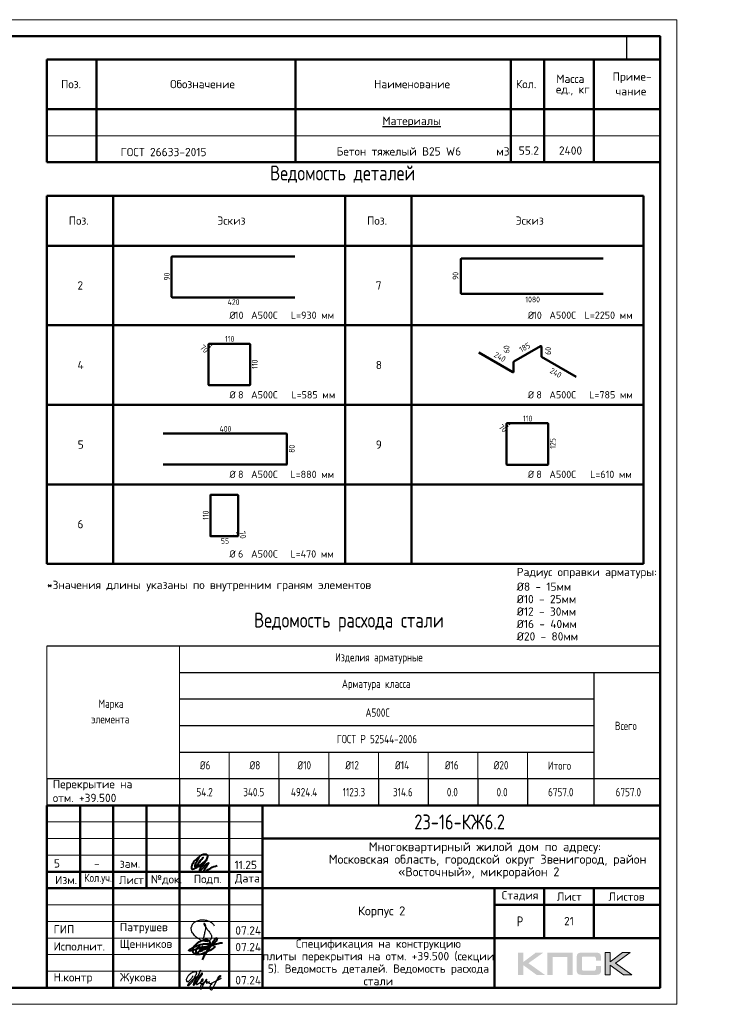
# Model space of a CAD drawing. Header units: millimetres. Extents: x 40580 to 1930067, y -240640 to 81020.
# Tile 356 of 656: x 1076408 to 1097847, y -240409 to -210709. Entities that reach past the tile are written whole.
import ezdxf

# ---------------------------------------------------------------- set-up
doc = ezdxf.new("R2010")
doc.units = ezdxf.units.MM
for name, color, linetype, lineweight in [('Standard', 7, 'Continuous', 25), ('Основная', 7, 'Continuous', 40), ('Позиционная метка номер позиции', 7, 'Continuous', 13)]:
    doc.layers.add(name, color=color, linetype=linetype, lineweight=lineweight)
doc.styles.add('GOST 2.304', font='isocpeur.ttf', dxfattribs={"width": 0.8})
doc.styles.add('GOST 2.304-81', font='txt')
doc.styles.add('ISOCPEUR', font='isocpeur.ttf')

# ---------------------------------------------------------------- blocks, each defined once
blk = doc.blocks.new('яяя')
at = {"lineweight": 30}
for points in [[(345424, 110432), (345425, 110410), (345424, 110397), (345417, 110379), (345406, 110350), (345390, 110319), (345357, 110275), (345310, 110221), (345265, 110176), (345198, 110110), (345161, 110077), (345133, 110066), (345116, 110066), (345102, 110075), (345090, 110091), (345082, 110115), (345074, 110146), (345066, 110182), (345064, 110206), (345067, 110234), (345077, 110278), (345095, 110320), (345114, 110361), (345134, 110395), (345159, 110428), (345195, 110469), (345228, 110506), (345284, 110560), (345331, 110595), (345379, 110625), (345435, 110648), (345486, 110670), (345532, 110686), (345573, 110696), (345605, 110698), (345621, 110695), (345635, 110687), (345648, 110671), (345656, 110649), (345659, 110625), (345659, 110583), (345656, 110553), (345647, 110523), (345635, 110489), (345387, 110033), (345349, 109985), (345311, 109948), (345247, 109889), (345209, 109858), (345192, 109844), (345180, 109837), (345157, 109833), (345150, 109835), (345140, 109842), (345135, 109856), (345138, 109881), (345148, 109892), (345183, 109930), (345267, 110024), (345343, 110105), (345455, 110213), (345617, 110343), (345775, 110456), (345811, 110526), (345838, 110607), (345890, 110740), (345902, 110771), (345698, 110295), (345672, 110226), (345626, 110132), (345572, 110032), (345518, 109953), (345481, 109918), (345497, 110001), (345567, 110147), (345655, 110301), (345760, 110442)], [(345481, 109918), (345476, 109896), (345475, 109874), (345485, 109861), (345506, 109866), (345539, 109891), (345632, 109983), (345968, 110450), (346022, 110527), (346029, 110560), (346027, 110579), (346026, 110590), (346010, 110605), (345993, 110609), (345975, 110601), (345962, 110584), (345954, 110562), (345857, 110421), (345783, 110292), (345741, 110183), (345701, 110079), (345665, 109985), (345660, 109952), (345666, 109929), (345669, 109915), (345682, 109910), (345702, 109914), (345735, 109941), (345846, 110007), (346065, 110160), (346075, 110193), (346070, 110217), (346066, 110236), (346052, 110241), (346030, 110241), (346007, 110228), (345978, 110203), (345960, 110164), (345892, 110010), (345895, 109986), (345904, 109966), (345925, 109964), (345969, 109968), (346045, 110000), (346218, 110114), (346261, 110154), (346280, 110184), (346282, 110210), (346278, 110225), (346263, 110229), (346241, 110222), (346220, 110198), (346162, 110049), (345989, 109904), (345932, 109849), (345906, 109805), (345891, 109739), (345890, 109690), (345899, 109652), (345924, 109647), (345956, 109655), (345980, 109674), (346058, 109838), (346158, 110046), (346261, 110098), (346314, 110120), (346292, 110079), (346269, 110036), (346261, 110008), (346267, 109998), (346293, 109998), (346363, 110039), (346445, 110095), (346421, 110068), (346414, 110040), (346407, 110011), (346416, 109990), (346466, 109972), (346509, 109977), (346574, 109984), (347172, 110293)], [(346586, 109971), (346543, 109917), (346509, 109873), (346489, 109825), (346475, 109767), (346472, 109710), (346478, 109675), (346485, 109641), (346501, 109621), (346517, 109602), (346542, 109589), (346568, 109592), (346605, 109620), (346680, 109731), (346736, 109842), (346865, 110115), (346962, 110290), (346969, 110318), (346979, 110360), (347013, 110403), (347056, 110434), (347091, 110450), (347109, 110450), (347121, 110434), (347115, 110405), (347072, 110355), (347012, 110307), (346924, 110222)]]:
    blk.add_lwpolyline(points, dxfattribs=at)
blk = doc.blocks.new('Из_буфера32210')
at = {"color": 7, "lineweight": 25}
blk.add_lwpolyline([(357, 84), (386, 160), (399, 213), (405, 239), (412, 268), (420, 299), (427, 339), (434, 380), (437, 414), (438, 442), (436, 466), (430, 489), (425, 504), (417, 519), (409, 531), (405, 535), (403, 536), (400, 539), (394, 541), (387, 543), (383, 542), (379, 539), (377, 534), (377, 528), (379, 523), (438, 428), (470, 382), (484, 365), (504, 341), (528, 310), (551, 280), (562, 264), (575, 247), (582, 235), (589, 220), (599, 198), (606, 184), (610, 167), (611, 155), (612, 143), (611, 127), (609, 116), (603, 96), (596, 82), (588, 69), (579, 56), (563, 43), (551, 34), (539, 25), (524, 16), (511, 10), (494, 5), (481, 3), (456, 0), (432, 1), (415, 3), (396, 6), (375, 11), (355, 19), (336, 24), (310, 31), (293, 39), (269, 53), (243, 69), (223, 80), (202, 93), (180, 109), (152, 128), (126, 152), (98, 182), (77, 211), (52, 241), (32, 266), (20, 293), (8, 329), (3, 348), (1, 373), (0, 393), (1, 417), (6, 440), (13, 454), (20, 476), (26, 497), (38, 517), (47, 529), (60, 548), (75, 563), (95, 581), (115, 593), (135, 606), (161, 618), (187, 628), (213, 638), (251, 647), (282, 653), (319, 655), (353, 655), (384, 652), (418, 648), (460, 641), (503, 628), (544, 611), (579, 594), (611, 573), (639, 545), (666, 515), (679, 496), (694, 471)], dxfattribs=at)

msp = doc.modelspace()

# ---------------------------------------------------------------- hatches: boundary and pattern name
h = msp.add_hatch(color=256)
h.paths.add_polyline_path([(1092202.6, -238851.8), (1091975.1, -238851.8), (1091603.1, -239131.9), (1091603.1, -238851.8), (1091445.4, -238851.8), (1091445.4, -239523.9), (1091603.1, -239523.9), (1091603.1, -239228.7), (1092005.5, -239523.9), (1092257.2, -239523.9), (1091756.6, -239168.5)])
h.paths.add_polyline_path([(1092485.4, -238978.4), (1092930.7, -238978.4), (1092930.7, -239523.9), (1093087, -239523.9), (1093087, -238851.8), (1092920.4, -238851.8), (1092329.1, -238851.8), (1092329.1, -239010.9), (1092329.1, -239523.9), (1092485.4, -239523.9)])
h.paths.add_polyline_path([(1094225.2, -238848.4), (1094067.5, -238848.4), (1094067.5, -239521.2), (1094225.2, -239521.2), (1094225.2, -239225.2), (1094627.6, -239521.2), (1094879.3, -239521.2), (1094378.7, -239165.1), (1094824.7, -238848.4), (1094597.9, -238848.4), (1094225.2, -239128.4)])
msp.add_hatch(color=256).paths.add_polyline_path([(1093936.1, -238923.1), (1093934.1, -238915.5), (1093931.3, -238909.2), (1093927.8, -238903), (1093924.4, -238896.8), (1093920.9, -238891.9), (1093916.8, -238887.1), (1093912.6, -238882.3), (1093908.5, -238878.1), (1093902.9, -238874.7), (1093897.4, -238870.5), (1093891.2, -238867), (1093884.3, -238864.3), (1093877.4, -238861.5), (1093869.7, -238858.8), (1093862.1, -238856.7), (1093844.2, -238853.2), (1093824.8, -238850.5), (1093803.4, -238849.1), (1093779.9, -238848.4), (1093378.8, -238848.4), (1093355.3, -238849.1), (1093334.5, -238850.5), (1093314.5, -238853.2), (1093297.2, -238856.7), (1093288.9, -238859.4), (1093281.3, -238861.5), (1093274.4, -238864.3), (1093268.2, -238867.7), (1093261.9, -238870.5), (1093255.7, -238874.7), (1093250.9, -238878.1), (1093246, -238882.3), (1093241.9, -238887.1), (1093238.4, -238891.9), (1093234.3, -238896.8), (1093230.8, -238903), (1093228.1, -238909.2), (1093225.3, -238916.1), (1093222.5, -238923.1), (1093220.5, -238930.7), (1093217, -238947.3), (1093214.2, -238965.2), (1093212.2, -238985.3), (1093212.2, -239007.4), (1093212.2, -239361.5), (1093212.2, -239383.6), (1093214.2, -239403.6), (1093217, -239422.3), (1093220.5, -239438.9), (1093222.5, -239446.5), (1093225.3, -239453.4), (1093228.1, -239460.3), (1093230.8, -239466.6), (1093234.3, -239472.1), (1093238.4, -239477.6), (1093241.9, -239482.5), (1093246, -239487.3), (1093250.9, -239491.5), (1093256.4, -239494.9), (1093261.9, -239498.4), (1093268.2, -239501.8), (1093274.4, -239505.3), (1093282, -239507.4), (1093288.9, -239510.1), (1093297.2, -239512.2), (1093314.5, -239516.3), (1093334.5, -239518.4), (1093356, -239520.5), (1093378.8, -239521.2), (1093779.9, -239521.2), (1093803.4, -239520.5), (1093824.8, -239519.1), (1093844.2, -239516.3), (1093861.4, -239512.9), (1093869.7, -239510.1), (1093877.4, -239508), (1093884.3, -239505.3), (1093891.2, -239501.8), (1093897.4, -239499.1), (1093902.9, -239494.9), (1093908.5, -239491.5), (1093912.6, -239487.3), (1093916.8, -239483.2), (1093920.9, -239477.6), (1093924.4, -239472.8), (1093927.8, -239466.6), (1093931.3, -239460.3), (1093934.1, -239454.1), (1093936.1, -239446.5), (1093938.9, -239438.9), (1093942.4, -239422.3), (1093945.1, -239404.3), (1093946.5, -239383.6), (1093947.2, -239361.5), (1093947.2, -239250.1), (1093790.2, -239250.1), (1093790.2, -239340.7), (1093790.2, -239346.9), (1093789.5, -239353.2), (1093788.2, -239358.7), (1093786.8, -239364.2), (1093784.7, -239369.1), (1093782.6, -239373.2), (1093779.9, -239377.4), (1093776.4, -239380.8), (1093772.9, -239384.3), (1093768.8, -239387), (1093764, -239389.1), (1093759.1, -239391.2), (1093754.3, -239392.6), (1093748, -239393.3), (1093741.8, -239394), (1093735.6, -239394.6), (1093412, -239394.6), (1093406.5, -239394), (1093401.6, -239393.3), (1093397.5, -239391.2), (1093393.3, -239389.1), (1093389.2, -239386.3), (1093385.7, -239383.6), (1093382.3, -239380.1), (1093379.5, -239376), (1093376.7, -239371.8), (1093374.7, -239367.7), (1093372.6, -239362.8), (1093371.2, -239358), (1093369.1, -239348.3), (1093368.4, -239338.6), (1093368.4, -239015.7), (1093368.4, -239010.2), (1093369.1, -239004.7), (1093370.5, -238999.8), (1093371.9, -238995), (1093373.3, -238990.8), (1093375.3, -238987.4), (1093378.1, -238983.9), (1093380.9, -238980.5), (1093384.3, -238977.7), (1093387.8, -238974.9), (1093391.9, -238972.8), (1093396.1, -238971.5), (1093400.9, -238970.1), (1093405.8, -238969.4), (1093411.3, -238968.7), (1093416.8, -238968.7), (1093735.6, -238968.7), (1093741.8, -238968.7), (1093748, -238969.4), (1093753.6, -238970.8), (1093758.4, -238972.2), (1093763.3, -238974.2), (1093768.1, -238976.3), (1093772.2, -238979.8), (1093775.7, -238982.5), (1093779.2, -238986.7), (1093781.9, -238990.8), (1093784.7, -238995), (1093786.8, -238999.8), (1093788.2, -239004.7), (1093789.5, -239010.2), (1093790.2, -239016.4), (1093790.2, -239022.6), (1093790.2, -239096.6), (1093947.2, -239096.6), (1093947.2, -239007.4), (1093946.5, -238985.3), (1093945.1, -238965.2), (1093942.4, -238947.3), (1093938.2, -238930.7)])

# ---------------------------------------------------------------- linework, layer by layer
at = {"lineweight": 0}
msp.add_lwpolyline([(1094067.5, -239521.2), (1094067.5, -238848.4), (1094225.2, -238848.4), (1094225.2, -239128.4), (1094597.9, -238848.4), (1094824.7, -238848.4), (1094378.7, -239165.1), (1094879.3, -239521.2), (1094627.6, -239521.2), (1094225.2, -239225.2), (1094225.2, -239521.2), (1094067.5, -239521.2)], close=True, dxfattribs=at)
at = {"layer": 'Standard', "color": 7, "linetype": 'Continuous', "lineweight": 50, "transparency": 33554687}
for p, q in [((1077229.7, -211908.8), (1095729.7, -211908.8)), ((1077229.7, -215008.8), (1077229.7, -211908.8)), ((1078729.7, -211908.8), (1078729.7, -215008.8)), ((1084729.7, -211908.8), (1084729.7, -215008.8)), ((1091229.7, -211908.8), (1091229.7, -215008.8)), ((1092229.7, -211908.8), (1092229.7, -215008.8)), ((1093729.7, -211908.8), (1093729.7, -215008.8)), ((1095729.7, -211908.8), (1095729.7, -215008.8)), ((1077229.7, -213408.8), (1095729.7, -213408.8)), ((1077229.7, -215008.8), (1095729.7, -215008.8)), ((1077229.7, -216025.3), (1086229.7, -216025.3)), ((1077229.7, -217525.3), (1077229.7, -216025.3)), ((1079229.7, -217525.3), (1079229.7, -216025.3)), ((1086229.7, -217525.3), (1086229.7, -216025.3)), ((1086229.7, -216025.3), (1095229.7, -216025.3)), ((1086229.7, -217525.3), (1086229.7, -216025.3)), ((1088229.7, -217525.3), (1088229.7, -216025.3)), ((1095229.7, -217525.3), (1095229.7, -216025.3)), ((1077229.7, -217525.3), (1086229.7, -217525.3)), ((1077229.7, -217525.3), (1077229.7, -219925.3)), ((1077229.7, -217525.3), (1086229.7, -217525.3)), ((1079229.7, -217525.3), (1079229.7, -219925.3)), ((1086229.7, -217525.3), (1095229.7, -217525.3)), ((1086229.7, -217525.3), (1086229.7, -219925.3)), ((1086229.7, -217525.3), (1086229.7, -219925.3)), ((1086229.7, -217525.3), (1095229.7, -217525.3)), ((1088229.7, -217525.3), (1088229.7, -219925.3)), ((1095229.7, -217525.3), (1095229.7, -219925.3)), ((1080990.8, -219067.9), (1080990.8, -217864.2)), ((1081007.9, -217847.1), (1084704.4, -217847.1)), ((1089721.5, -218962.5), (1089721.5, -217931.2)), ((1089742, -217910.7), (1094010.8, -217910.7)), ((1084704.4, -219085), (1081007.9, -219085)), ((1094010.8, -218983), (1089742, -218983)), ((1077229.7, -219925.3), (1086229.7, -219925.3)), ((1077229.7, -219925.3), (1077229.7, -222325.3)), ((1077229.7, -219925.3), (1086229.7, -219925.3)), ((1079229.7, -219925.3), (1079229.7, -222325.3)), ((1086229.7, -219925.3), (1095229.7, -219925.3)), ((1086229.7, -219925.3), (1086229.7, -222325.3)), ((1086229.7, -219925.3), (1086229.7, -222325.3)), ((1086229.7, -219925.3), (1095229.7, -219925.3)), ((1088229.7, -219925.3), (1088229.7, -222325.3)), ((1095229.7, -219925.3), (1095229.7, -222325.3)), ((1082108.2, -220547.7), (1082108.2, -220498.7)), ((1082108.2, -221725.5), (1082108.2, -220498.7)), ((1082149.5, -220593.5), (1082111.3, -220555.3)), ((1082119, -220487.8), (1083345.8, -220487.8)), ((1082119, -220487.8), (1082168, -220487.8)), ((1082175.7, -220491), (1082213.8, -220529.1)), ((1083356.7, -220498.7), (1083356.7, -221725.5)), ((1092122.4, -220554.6), (1091317.9, -221019.1)), ((1092145.8, -220863.8), (1092145.8, -220568.1)), ((1091286.7, -221341.8), (1090256.8, -220747.2)), ((1093199.2, -221481), (1092153.6, -220877.3)), ((1091310.1, -221032.6), (1091310.1, -221328.3)), ((1083345.8, -221736.3), (1082119, -221736.3)), ((1077229.7, -222325.3), (1086229.7, -222325.3)), ((1077229.7, -222325.3), (1077229.7, -224725.3)), ((1077229.7, -222325.3), (1086229.7, -222325.3)), ((1079229.7, -222325.3), (1079229.7, -224725.3)), ((1086229.7, -222325.3), (1095229.7, -222325.3)), ((1086229.7, -222325.3), (1086229.7, -224725.3)), ((1086229.7, -222325.3), (1086229.7, -224725.3)), ((1086229.7, -222325.3), (1095229.7, -222325.3)), ((1088229.7, -222325.3), (1088229.7, -224725.3)), ((1095229.7, -222325.3), (1095229.7, -224725.3)), ((1091096.8, -222942.2), (1091096.8, -222893)), ((1091096.8, -224124.1), (1091096.8, -222893)), ((1091138.3, -222988.1), (1091100, -222949.9)), ((1091107.7, -222882.1), (1092338.7, -222882.1)), ((1091107.7, -222882.1), (1091156.9, -222882.1)), ((1091164.6, -222885.3), (1091202.8, -222923.6)), ((1092349.6, -222893), (1092349.6, -224124.1)), ((1080735, -223195.4), (1084461.1, -223195.4)), ((1084472.1, -223206.4), (1084472.1, -224118.6)), ((1084461.1, -224129.6), (1080735, -224129.6)), ((1092338.7, -224134.9), (1091107.7, -224134.9)), ((1077229.7, -224725.3), (1086229.7, -224725.3)), ((1077229.7, -224725.3), (1077229.7, -227125.3)), ((1077229.7, -224725.3), (1086229.7, -224725.3)), ((1079229.7, -224725.3), (1079229.7, -227125.3)), ((1086229.7, -224725.3), (1095229.7, -224725.3)), ((1086229.7, -224725.3), (1086229.7, -227125.3)), ((1086229.7, -224725.3), (1086229.7, -227125.3)), ((1086229.7, -224725.3), (1095229.7, -224725.3)), ((1088229.7, -224725.3), (1088229.7, -227125.3)), ((1095229.7, -224725.3), (1095229.7, -227125.3)), ((1082161.8, -226283.4), (1082161.8, -225051.1)), ((1082170, -225043), (1082986, -225043)), ((1082994.2, -225051.1), (1082994.2, -226283.4)), ((1082986, -226291.5), (1082170, -226291.5)), ((1082950.2, -226291.4), (1082858.6, -226275.2)), ((1082986, -226291.5), (1082951.6, -226291.5)), ((1082977.9, -226155.9), (1082994.1, -226247.5)), ((1082994.2, -226249), (1082994.2, -226283.4)), ((1077229.7, -227125.3), (1086229.7, -227125.3)), ((1086229.7, -227125.3), (1095229.7, -227125.3)), ((1077229.7, -239908.8), (1077229.7, -234408.8)), ((1077229.7, -234408.8), (1095729.7, -234408.8)), ((1078229.7, -236908.8), (1078229.7, -234408.8)), ((1079229.7, -239908.8), (1079229.7, -234408.8)), ((1080229.7, -236908.8), (1080229.7, -234408.8)), ((1081229.7, -239908.8), (1081229.7, -234408.8)), ((1082729.7, -239908.8), (1082729.7, -234408.8)), ((1083729.7, -239908.8), (1083729.7, -234408.8)), ((1083729.7, -235408.8), (1095729.7, -235408.8)), ((1077229.7, -236408.8), (1083729.7, -236408.8)), ((1077229.7, -236408.8), (1083729.7, -236408.8)), ((1077229.7, -236908.8), (1083729.7, -236908.8)), ((1077229.7, -236908.8), (1083729.7, -236908.8)), ((1083729.7, -236908.8), (1095729.7, -236908.8)), ((1090729.7, -238408.8), (1090729.7, -236908.8)), ((1092229.7, -238408.8), (1092229.7, -236908.8)), ((1093729.7, -238408.8), (1093729.7, -236908.8)), ((1090729.7, -237408.8), (1095729.7, -237408.8)), ((1083729.7, -238408.8), (1095729.7, -238408.8)), ((1090729.7, -239908.8), (1090729.7, -238408.8)), ((1090729.7, -239908.8), (1090729.7, -238408.8))]:
    msp.add_line(p, q, dxfattribs=at)
at = {"layer": 'Standard', "color": 7, "linetype": 'Continuous', "lineweight": 13, "transparency": 33554687}
for p, q in [((1077229.7, -214208.8), (1095729.7, -214208.8)), ((1077229.7, -234908.8), (1083729.7, -234908.8)), ((1077229.7, -235408.8), (1083729.7, -235408.8)), ((1077229.7, -235908.8), (1083729.7, -235908.8)), ((1077229.7, -237408.8), (1083729.7, -237408.8)), ((1077229.7, -237908.8), (1083729.7, -237908.8)), ((1077229.7, -237908.8), (1083729.7, -237908.8)), ((1077229.7, -238408.8), (1083729.7, -238408.8)), ((1077229.7, -238408.8), (1083729.7, -238408.8)), ((1077229.7, -238908.8), (1083729.7, -238908.8)), ((1077229.7, -239408.8), (1083729.7, -239408.8))]:
    msp.add_line(p, q, dxfattribs=at)
at = {"layer": 'Standard', "color": 7, "linetype": 'Continuous', "lineweight": 35, "transparency": 33554687}
for p, q in [((1077229.7, -216025.3), (1086229.7, -216025.3)), ((1077229.7, -217525.3), (1077229.7, -216025.3)), ((1077229.7, -216025.3), (1077229.7, -219925.3)), ((1079229.7, -217525.3), (1079229.7, -216025.3)), ((1079229.7, -216025.3), (1079229.7, -219925.3)), ((1086229.7, -217525.3), (1086229.7, -216025.3)), ((1086229.7, -216025.3), (1086229.7, -219925.3)), ((1086229.7, -216025.3), (1095229.7, -216025.3)), ((1086229.7, -217525.3), (1086229.7, -216025.3)), ((1086229.7, -216025.3), (1086229.7, -219925.3)), ((1088229.7, -217525.3), (1088229.7, -216025.3)), ((1088229.7, -216025.3), (1088229.7, -219925.3)), ((1095229.7, -217525.3), (1095229.7, -216025.3)), ((1095229.7, -216025.3), (1095229.7, -219925.3)), ((1086229.7, -217525.3), (1077229.7, -217525.3)), ((1095229.7, -217525.3), (1086229.7, -217525.3)), ((1077229.7, -218425.3), (1077229.7, -222325.3)), ((1077229.7, -220825.3), (1077229.7, -224725.3)), ((1077229.7, -223225.3), (1077229.7, -227125.3))]:
    msp.add_line(p, q, dxfattribs=at)
at = {"layer": 'Standard', "color": 7, "linetype": 'Continuous', "lineweight": -3, "transparency": 33554687}
for p, q in [((1077229.7, -219925.3), (1086229.7, -219925.3)), ((1086229.7, -219925.3), (1095229.7, -219925.3)), ((1077229.7, -222325.3), (1086229.7, -222325.3)), ((1086229.7, -222325.3), (1095229.7, -222325.3)), ((1077229.7, -224725.3), (1086229.7, -224725.3)), ((1086229.7, -224725.3), (1095229.7, -224725.3)), ((1077229.7, -227125.3), (1086229.7, -227125.3)), ((1086229.7, -227125.3), (1095229.7, -227125.3))]:
    msp.add_line(p, q, dxfattribs=at)
at = {"layer": 'Standard', "color": 7, "linetype": 'Continuous', "lineweight": 25, "transparency": 33554687}
for p, q in [((1095729.7, -239908.8), (1095729.7, -234408.8)), ((1077229.7, -239908.8), (1095729.7, -239908.8)), ((1077229.7, -239908.8), (1095729.7, -239908.8)), ((1077229.7, -239908.8), (1095729.7, -239908.8))]:
    msp.add_line(p, q, dxfattribs=at)
at = {"layer": 'Standard', "color": 7, "linetype": 'Continuous', "lineweight": 13, "transparency": 33554687}
msp.add_lwpolyline([(1054229.7, -240408.8), (1096229.7, -240408.8), (1096229.7, -210708.8), (1054229.7, -210708.8), (1054229.7, -240408.8)], close=True, dxfattribs=at)
at = {"layer": 'Standard', "color": 7, "linetype": 'Continuous', "lineweight": 50, "transparency": 33554687}
msp.add_lwpolyline([(1056229.7, -211208.8), (1095729.7, -211208.8), (1095729.7, -239908.8), (1056229.7, -239908.8), (1056229.7, -211208.8)], close=True, dxfattribs=at)
at = {"layer": 'Standard', "color": 7, "linetype": 'Continuous', "lineweight": 25, "transparency": 33554687}
msp.add_lwpolyline([(1095729.7, -211208.8), (1095729.7, -211908.8), (1094729.7, -211908.8), (1094729.7, -211208.8), (1095729.7, -211208.8)], close=True, dxfattribs=at)
at = {"layer": 'Standard', "color": 7, "linetype": 'Continuous', "lineweight": 50, "transparency": 33554687}
for centre, radius, start, end in [((1081007.9, -217864.2), 17.1, 90, 180), ((1089742, -217931.2), 20.5, 90, 180), ((1081007.9, -219067.9), 17.1, 180, 270), ((1089742, -218962.5), 20.5, 180, 270), ((1082119, -220498.7), 10.8, 90, 180), ((1082119, -220498.7), 10.8, 90, 180), ((1082119, -220547.7), 10.8, 180, 225), ((1082168, -220498.7), 10.8, 45, 90), ((1083345.8, -220498.7), 10.8, 0, 90), ((1092130.2, -220568.1), 15.6, 0, 120), ((1092161.4, -220863.8), 15.6, 180, 240), ((1091325.7, -221032.6), 15.6, 120, 180), ((1091294.5, -221328.3), 15.6, 240, 0), ((1082119, -221725.5), 10.8, 180, 270), ((1083345.8, -221725.5), 10.8, 270, 0), ((1091107.7, -222893), 10.9, 90, 180), ((1091107.7, -222893), 10.9, 90, 180), ((1091107.7, -222942.2), 10.9, 180, 225), ((1091156.9, -222893), 10.9, 45, 90), ((1092338.7, -222893), 10.9, 0, 90), ((1084461.1, -223206.4), 11, 0, 90), ((1084461.1, -224118.6), 11, 270, 0), ((1091107.7, -224124.1), 10.9, 180, 270), ((1092338.7, -224124.1), 10.9, 270, 0), ((1082170, -225051.1), 8.12, 90, 180), ((1082986, -225051.1), 8.12, 0, 90), ((1082170, -226283.4), 8.12, 180, 270), ((1082951.6, -226283.4), 8.12, 260, 270), ((1082986, -226283.4), 8.12, 270, 0), ((1082986, -226283.4), 8.12, 270, 0), ((1082986, -226249), 8.12, 0, 10)]:
    msp.add_arc(centre, radius, start, end, dxfattribs=at)
at = {"layer": 'Основная', "color": 7, "ltscale": 100}
msp.add_spline([(1081822.4, -235971.3), (1081753.1, -236097.7), (1081696.1, -236219.6), (1081696.1, -236247.5), (1081730.7, -236229.7), (1081828, -236124.5), (1081939.9, -235976.9), (1081859.4, -236080.9), (1081796.7, -236176), (1081804.6, -236237.5), (1081863.8, -236231.9), (1081942.1, -236165.9), (1082033.8, -236057.4), (1082085.3, -235953.4), (1082078.6, -235905.3), (1081994.3, -235889.1), (1081919.7, -235899.7), (1081790, -235984.7), (1081672.6, -236094.3), (1081615.5, -236191.6), (1081594.3, -236264.3), (1081595.4, -236311.3), (1081635.7, -236329.2), (1081703.9, -236305.7), (1081891.8, -236180.4), (1082046.1, -236052.9), (1081890.4, -236263.8), (1081834.9, -236361.1), (1081834.7, -236379.5), (1081868.3, -236362.7), (1081962.2, -236265.4), (1082087.5, -236150.2), (1082106.5, -236145.8), (1082088.6, -236188.3), (1082011.6, -236300.1), (1081964.5, -236387.3), (1081971.2, -236406.4), (1082007, -236397.4), (1082170.3, -236297.9), (1082364.9, -236219.6)], degree=3, dxfattribs=at)
at = {"layer": 'Основная'}
for points in [[(1081922.9, -239067.6), (1082041.5, -238836.3), (1082191.7, -238624.4), (1082283.2, -238465.8), (1082307.3, -238432.5), (1082328.8, -238410.5), (1082340.7, -238408.2), (1082347.6, -238407.4), (1082352.8, -238408.7), (1082356.8, -238411.5), (1082358.9, -238415.8), (1082359.7, -238418.9), (1082361.9, -238425.8), (1082361.4, -238429.2), (1082361.2, -238436.6), (1082359.7, -238440.6), (1082358.6, -238452.1), (1082346.1, -238478.1), (1082316.8, -238521.5), (1082268.4, -238573.7), (1082209.8, -238615.6), (1082174.9, -238636.5), (1082155.8, -238640.5), (1081981, -238688.9), (1081787.1, -238733.5), (1081651.9, -238772.3), (1081571.2, -238792.1), (1081527.2, -238794.1), (1081506.6, -238783.6), (1081518, -238774.2), (1081528.3, -238760.6), (1081545.7, -238749.3), (1081609, -238711.4), (1081698.2, -238668.3), (1081788.1, -238629.1), (1081874.2, -238601.8), (1081958.1, -238584), (1082061.8, -238580.4), (1082109.6, -238577.7)], [(1082284.4, -238655.2), (1082281.9, -238695.1), (1082263.6, -238710.1), (1082232, -238735.8), (1082152.9, -238781.6), (1082073.1, -238813.2), (1081999.9, -238849), (1081842.5, -238905.1), (1081749.4, -238906.2), (1081705.6, -238895.1), (1081677.3, -238877.4), (1081660.1, -238866.3), (1081644, -238837.5), (1081634.6, -238808.6), (1081639.6, -238755.4), (1081645.7, -238715.5), (1081671.7, -238665.6), (1081702.6, -238625.8), (1081752.1, -238578.5), (1081795.4, -238541.9), (1081855.3, -238511.9), (1081917.9, -238481.4), (1081981.7, -238459.3), (1082020.8, -238453.8), (1082068.8, -238457.6), (1082090.4, -238469.8), (1082114.5, -238488), (1082128.1, -238504.7), (1082145.3, -238527.5), (1082146.4, -238558), (1082144.8, -238574.1), (1082140.4, -238594.3), (1082133.7, -238610.1), (1082122.6, -238620.1), (1082109.8, -238620.1), (1082099.3, -238613.4), (1082100.4, -238589), (1082110.9, -238576.8), (1082160.2, -238593.2), (1082183.2, -238604.7), (1082234.9, -238623.2), (1082250.2, -238630.5), (1082260.4, -238637.2)], [(1081856.9, -238775.3), (1081855.8, -238693.4), (1081846.6, -238670.9), (1081825.1, -238662.4), (1081808.1, -238673.1), (1081790.4, -238688.3), (1081767.5, -238714.5), (1081744.9, -238738.2), (1081728.3, -238764.1), (1081724.6, -238785.5), (1081717.9, -238822.8), (1081721.2, -238837.2), (1081735.3, -238859.8), (1081756.7, -238862.4), (1081785.2, -238849.1), (1081809.2, -238818.8), (1081827.3, -238801.4), (1081851, -238782.2), (1081888.3, -238713.8), (1081909.1, -238680.5), (1081926.8, -238659.1), (1081859.9, -238767.4), (1081861.7, -238788.8), (1081866.2, -238807.7), (1081887.2, -238796.2), (1081912, -238783.6), (1081944.2, -238754.1), (1081947.1, -238748.9), (1081956, -238720.1), (1081961.2, -238705.3), (1081963, -238699.4), (1081959.3, -238735.6), (1081962.3, -238748.5), (1081978.6, -238747.8), (1082000.7, -238741.1), (1082020.3, -238708.2), (1082022.2, -238689.4), (1082012.6, -238740), (1082022.2, -238740.4), (1082054.7, -238728.2), (1082079.5, -238710.8), (1082082.4, -238677.2), (1082084.3, -238662.8), (1082087.2, -238693.4), (1082105.7, -238694.5), (1082123.1, -238692.3), (1082136, -238657.9), (1082138.6, -238649.8), (1082138.3, -238657.6), (1082133.5, -238683.1), (1082149.7, -238687.5)], [(1082187.9, -238630.6), (1082247.7, -238612.4), (1082319, -238590.4), (1082357.2, -238582.5), (1082426.6, -238563.9), (1082482.5, -238557.3), (1082523.2, -238558.1)]]:
    msp.add_spline(points, degree=3, dxfattribs=at)
at = {"layer": 'Позиционная метка номер позиции', "color": 7, "linetype": 'Continuous', "lineweight": 13, "transparency": 33554687}
for p, q in [((1077229.7, -229608.8), (1077229.7, -233608.8)), ((1081229.7, -229608.8), (1081229.7, -230408.8)), ((1081229.7, -230408.8), (1081229.7, -231208.8)), ((1081229.7, -231208.8), (1081229.7, -232008.8)), ((1081229.7, -232008.8), (1081229.7, -232808.8)), ((1081229.7, -232808.8), (1081229.7, -233608.8)), ((1082729.7, -232808.8), (1082729.7, -233608.8)), ((1084229.7, -232808.8), (1084229.7, -233608.8)), ((1085729.7, -232808.8), (1085729.7, -233608.8)), ((1087229.7, -232808.8), (1087229.7, -233608.8)), ((1088729.7, -232808.8), (1088729.7, -233608.8)), ((1090229.7, -232808.8), (1090229.7, -233608.8)), ((1091729.7, -232808.8), (1091729.7, -233608.8))]:
    msp.add_line(p, q, dxfattribs=at)
at = {"layer": 'Позиционная метка номер позиции', "color": 7, "linetype": 'Continuous', "lineweight": 25, "transparency": 33554687}
for p, q in [((1095729.7, -229608.8), (1077229.7, -229608.8)), ((1095729.7, -229608.8), (1095729.7, -232808.8)), ((1095729.7, -230408.8), (1081229.7, -230408.8)), ((1093729.7, -230408.8), (1093729.7, -232808.8)), ((1093729.7, -231208.8), (1081229.7, -231208.8)), ((1093729.7, -232008.8), (1081229.7, -232008.8)), ((1093729.7, -232808.8), (1081229.7, -232808.8)), ((1093729.7, -232808.8), (1093729.7, -233608.8)), ((1095729.7, -232808.8), (1095729.7, -233608.8)), ((1077229.7, -233608.8), (1077229.7, -234408.8)), ((1095729.7, -233608.8), (1077229.7, -233608.8)), ((1081229.7, -233608.8), (1081229.7, -234408.8)), ((1082729.7, -233608.8), (1082729.7, -234408.8)), ((1084229.7, -233608.8), (1084229.7, -234408.8)), ((1085729.7, -233608.8), (1085729.7, -234408.8)), ((1087229.7, -233608.8), (1087229.7, -234408.8)), ((1088729.7, -233608.8), (1088729.7, -234408.8)), ((1090229.7, -233608.8), (1090229.7, -234408.8)), ((1091729.7, -233608.8), (1091729.7, -234408.8)), ((1093729.7, -233608.8), (1093729.7, -234408.8)), ((1095729.7, -233608.8), (1095729.7, -234408.8)), ((1095729.7, -234408.8), (1077229.7, -234408.8))]:
    msp.add_line(p, q, dxfattribs=at)

# ---------------------------------------------------------------- block references
at = {"color": 1, "ltscale": 100}
msp.add_blockref('Из_буфера32210', (1081584.7, -238515), dxfattribs=at)
at = {"color": 2, "lineweight": 60, "xscale": 0.5, "yscale": 0.5, "zscale": 0.5}
msp.add_blockref('яяя', (908908.9, -294767.3), dxfattribs=at)

# ---------------------------------------------------------------- texts
at = {"layer": 'Standard', "color": 7, "linetype": 'Continuous', "lineweight": 50, "transparency": 33554687, "char_height": 450, "attachment_point": 7, "style": 'GOST 2.304'}
for s, insert, width in [('Спецификация\\~на\\~конструкцию\\~плиты\\~перекрытия\\~на\\~отм.\\~+39.500', (1058818.4, -212313.1), 15573.621), ('Ведомость\\~деталей', (1083964.7, -215629.7), 4765.912), ('23-16-КЖ6.2', (1088312.2, -235133.8), 3070.526)]:
    msp.add_mtext(s, dxfattribs=dict(at, insert=insert, width=width))
at = {"layer": 'Standard', "color": 7, "linetype": 'Continuous', "lineweight": 25, "transparency": 33554687, "style": 'ISOCPEUR'}
for s, insert, char_height, width, attachment_point in [('Масса', (1092596.3, -212617.6), 250, 888.965, 7), ('Приме-', (1094295.9, -212617.6), 250, 1013.226, 7), ('Поз.', (1077655.5, -212776.5), 250, 613.446, 7), ('Обозначение', (1080946.3, -212776.5), 250, 1697.278, 7), ('Наименование', (1087098.9, -212776.5), 250, 1866.052, 7), ('Кол.', (1091379.5, -212776.5), 250, 622.388, 7), ('ед.,\\~кг', (1092585.9, -212992.6), 250, 906.665, 7), ('чание', (1094383.4, -212992.6), 250, 835.693, 7), ('{\\LМатериалы}', (1087352.3, -213953.2), 250, 1528.503, 7), ('ГОСТ\\~26633-2015', (1079453.3, -214826.6), 250, 2309.802, 7), ('Бетон\\~тяжелый\\~В25\\~W6', (1085968.3, -214807.6), 250, 3198.016, 7), ('м3', (1090788.8, -214807.6), 250, 426.984, 7), ('55.2', (1091463.1, -214780.9), 250, 657.782, 7), ('2400', (1092675, -214780.9), 250, 764.349, 7), ('Поз.', (1077888, -216893.1), 250, 613.452, 7), ('Эскиз', (1082371.3, -216893.1), 250, 844.44, 7), ('Поз.', (1086888, -216893.1), 250, 613.452, 7), ('Эскиз', (1091371.3, -216893.1), 250, 844.452, 7), ('2', (1078150.5, -218850.3), 250, 284.833, 7), ('7', (1087150.5, -218850.3), 250, 284.833, 7), ('Ø', (1082736.9, -219733.7), 220, 253.439, 7), ('10', (1082899.9, -219733.7), 220, 344.43, 7), ('А500С', (1083388.7, -219733.7), 220, 797.708, 7), ('L=930\\~мм', (1084590, -219733.7), 220, 1110.165, 7), ('Ø', (1091736.9, -219733.7), 220, 253.451, 7), ('10', (1091899.9, -219733.7), 220, 344.43, 7), ('А500С', (1092388.7, -219733.7), 220, 797.708, 7), ('L=2250\\~мм', (1093450.7, -219733.7), 220, 1250.82, 7), ('4', (1078150.5, -221250.3), 250, 284.833, 7), ('8', (1087150.5, -221250.3), 250, 284.833, 7), ('Ø', (1082736.9, -222133.7), 220, 253.439, 7), ('8', (1082995.2, -222133.7), 220, 250.662, 7), ('А500С', (1083388.7, -222133.7), 220, 797.708, 7), ('L=585\\~мм', (1084604.7, -222133.7), 220, 1094.589, 7), ('Ø', (1091736.9, -222133.7), 220, 253.451, 7), ('8', (1091995.2, -222133.7), 220, 250.662, 7), ('А500С', (1092388.7, -222133.7), 220, 797.708, 7), ('L=785\\~мм', (1093590, -222133.7), 220, 1110.171, 7), ('5', (1078158.8, -223650.3), 250, 267.145, 7), ('9', (1087150.5, -223650.3), 250, 284.833, 7), ('Ø', (1082736.9, -224533.7), 220, 253.439, 7), ('L=880\\~мм', (1084575.4, -224533.7), 220, 1125.741, 7), ('Ø', (1091736.9, -224533.7), 220, 253.451, 7), ('L=610\\~мм', (1093619.4, -224533.7), 220, 1078.848, 7), ('8', (1082995.2, -224533.7), 220, 250.662, 7), ('А500С', (1083388.7, -224533.7), 220, 797.708, 7), ('8', (1091995.2, -224533.7), 220, 250.662, 7), ('А500С', (1092388.7, -224533.7), 220, 797.708, 7), ('6', (1078150.5, -226050.3), 250, 284.833, 7), ('Ø', (1082736.9, -226933.7), 220, 253.439, 7), ('6', (1082995.2, -226933.7), 220, 250.662, 7), ('А500С', (1083388.7, -226933.7), 220, 797.708, 7), ('L=470\\~мм', (1084575.4, -226933.7), 220, 1125.741, 7), ('Радиус\\~оправки\\~арматуры:', (1091403.4, -227561.4), 250, 3481.549, 7), ('*Значения\\~длины\\~указаны\\~по\\~внутренним\\~граням\\~элементов', (1077229.7, -227950.3), 250, 7808.496, 7), ('Ø8\\~-\\~15мм', (1091403.4, -227936.4), 250, 1371.46, 7), ('Ø10\\~-\\~25мм', (1091403.4, -228311.4), 250, 1531.299, 7), ('Ø12\\~-\\~30мм', (1091403.4, -228686.4), 250, 1531.299, 7), ('Ø16\\~-\\~40мм', (1091403.4, -229061.4), 250, 1548.987, 7), ('Ø20\\~-\\~80мм', (1091403.4, -229436.4), 250, 1602.271, 7), ('Перекрытие\\~на\\~\\Pотм.\\~+39.500', (1077408, -234307.6), 250, 3731, 7), ('Многоквартирный\\~жилой\\~дом\\~по\\~адресу:\\~', (1086939.7, -235863.8), 270, 5717.08, 7), ('5', (1077531.8, -236034), 250, 283.333, 2), ('зам.', (1079736.2, -236043), 250, 283.333, 2), ('11.25', (1082890.1, -236328.9), 250, 693.365, 7), ('Московская\\~область,\\~городской\\~округ\\~Звенигород,\\~район\\~', (1085733.7, -236241.8), 270, 8136.208, 7), ('-', (1078736.2, -236043), 250, 283.333, 2), ('«Восточный»,\\~микрорайон\\~2', (1087826.2, -236619.8), 270, 3952.828, 7), ('Изм.', (1077477.6, -236784.1), 250, 631.146, 7), ('\\W0.83;Кол.уч.', (1078356.6, -236784.1), 250, 799.955, 7), ('Лист', (1079400.5, -236784.1), 250, 782.227, 7), ('№док.', (1080365.1, -236801.4), 250, 853.387, 7), ('Подп.', (1081660.9, -236794.5), 250, 764.532, 7), ('Дата', (1082902.7, -236784.1), 250, 782.227, 7), ('Стадия', (1090950.2, -237284.1), 250, 1031.116, 7), ('Лист', (1092613.3, -237284.1), 250, 782.227, 7), ('Листов', (1094172.5, -237284.1), 250, 1066.51, 7), ('Корпус\\~2', (1086617.7, -237798.8), 270, 1362.881, 7), ('\\W0.77;Р', (1091406.7, -238058.8), 300, 262.925, 7), ('ГИП', (1077429.7, -238271.3), 250, 586.81, 7), ('Патрушев', (1079429.7, -238271.3), 250, 1386.365, 7), ('07.24', (1082912.8, -238307.5), 250, 817.621, 7), ('Исполнит.', (1077429.7, -238787.1), 250, 1386.365, 7), ('Щенников', (1079429.7, -238777.4), 250, 1333.081, 7), ('07.24', (1082912.8, -238807.5), 250, 817.621, 7), ('Н.контр', (1077429.7, -239787.1), 250, 1102.087, 7), ('Жукова', (1079429.7, -239787.1), 250, 1031.11, 7), ('07.24', (1082912.8, -239807.5), 250, 817.621, 7)]:
    msp.add_mtext(s, dxfattribs=dict(at, insert=insert, char_height=char_height, width=width, attachment_point=attachment_point))
at = {"layer": 'Standard', "color": 7, "linetype": 'Continuous', "lineweight": -3, "transparency": 33554687, "char_height": 175, "attachment_point": 7, "style": 'GOST 2.304'}
for s, insert, width, rotation in [('90', (1080934.7, -218576.9), 311.273, 90), ('90', (1089643.2, -218557.7), 311.267, 90), ('185', (1091545.6, -220752.3), 373.467, 30), ('70', (1081833.7, -220615.3), 311.276, 315), ('60', (1091183.5, -220770.5), 311.267, 90), ('60', (1092438.1, -220817.8), 311.267, 90), ('110', (1083586.3, -221243.3), 348.56, 90), ('240', (1090698.1, -220866.6), 423.144, 330), ('240', (1092382.4, -221346.9), 423.156, 330), ('70', (1090840.4, -223015.7), 311.268, 315), ('125', (1092579.7, -223651.5), 373.468, 90), ('80', (1084704.1, -223773.3), 311.267, 90), ('110', (1082107.2, -225798.5), 348.56, 90), ('70', (1083031.6, -226145.6), 311.273, 280)]:
    msp.add_mtext(s, dxfattribs=dict(at, insert=insert, width=width, rotation=rotation))
for s, insert, width in [('420', (1082681.4, -219316), 423.151), ('1080', (1091662, -219236.4), 497.748), ('110', (1082601.2, -220425.3), 348.56), ('110', (1091592, -222827), 348.56), ('400', (1082437.3, -223138.4), 423.163), ('55', (1082478.8, -226521.2), 286.493)]:
    msp.add_mtext(s, dxfattribs=dict(at, insert=insert, width=width))
at = {"layer": 'Standard', "color": 7, "linetype": 'Continuous', "lineweight": 13, "transparency": 33554687, "insert": (1092979.7, -237898.8), "char_height": 250, "width": 393.75, "attachment_point": 5, "style": 'ISOCPEUR'}
msp.add_mtext('\\A1;{\\fISOCPEUR|i0|b0;\\H250.000000;\\W1.000000;\\C7;21}\\P', dxfattribs=at)
at = {"layer": 'Standard', "color": 7, "linetype": 'Continuous', "lineweight": 25, "transparency": 33554687, "insert": (1087229.7, -238454.1), "char_height": 250, "width": 7000, "attachment_point": 2, "line_spacing_factor": 0.903614, "style": 'ISOCPEUR'}
msp.add_mtext('{\\W1.0000;Спецификация на конструкцию}\\P{\\W1.0000;плиты перекрытия на отм. +39.500 (секции 5). Ведомость деталей. Ведомость расхода стали}', dxfattribs=at)
at = {"layer": 'Позиционная метка номер позиции', "color": 7, "linetype": 'Continuous', "lineweight": 50, "transparency": 33554687, "insert": (1083479.7, -229167.1), "char_height": 450, "width": 6236.951, "attachment_point": 7, "style": 'GOST 2.304-81'}
msp.add_mtext('Ведомость\\~расхода\\~стали', dxfattribs=at)
at = {"layer": 'Позиционная метка номер позиции', "color": 7, "linetype": 'Continuous', "lineweight": 25, "transparency": 33554687, "char_height": 250, "attachment_point": 7, "style": 'GOST 2.304'}
for s, insert, width in [('Изделия\\~арматурные', (1085923.4, -230133.8), 2745.337), ('Арматура\\~класса', (1086129.7, -230933.8), 2327.869), ('Марка', (1078785.9, -231533.8), 888.965), ('А500С', (1086840.1, -231733.8), 906.482), ('элемента', (1078565.1, -231933.8), 1333.081), ('Всего', (1094367.2, -232133.8), 853.394), ('ГОСТ\\~Р\\~52544-2006', (1085975.5, -232533.8), 2647.168), ('Ø6', (1081842.3, -233322.7), 447.845), ('Ø8', (1083342.3, -233322.7), 447.845), ('Ø10', (1084788.1, -233322.7), 554.388), ('Ø12', (1086233.1, -233322.7), 554.395), ('Ø14', (1087733.1, -233322.7), 554.395), ('Ø16', (1089233.1, -233322.7), 554.395), ('Ø20', (1090708.1, -233322.7), 607.684), ('Итого', (1092340.1, -233333.8), 906.665), ('54.2', (1081740.1, -234133.8), 604.51), ('340.5', (1083152.6, -234133.8), 782.239), ('4924.4', (1084590.1, -234133.8), 906.482), ('1123.3', (1086152.6, -234133.8), 782.239), ('314.6', (1087669.3, -234133.8), 746.643), ('0.0', (1089294.3, -234133.8), 497.949), ('0.0', (1090794.3, -234133.8), 497.949), ('6757.0', (1092348.4, -234133.8), 888.788), ('6757.0', (1094386.9, -234133.8), 888.788)]:
    msp.add_mtext(s, dxfattribs=dict(at, insert=insert, width=width))

doc.saveas('drawing.dxf')
